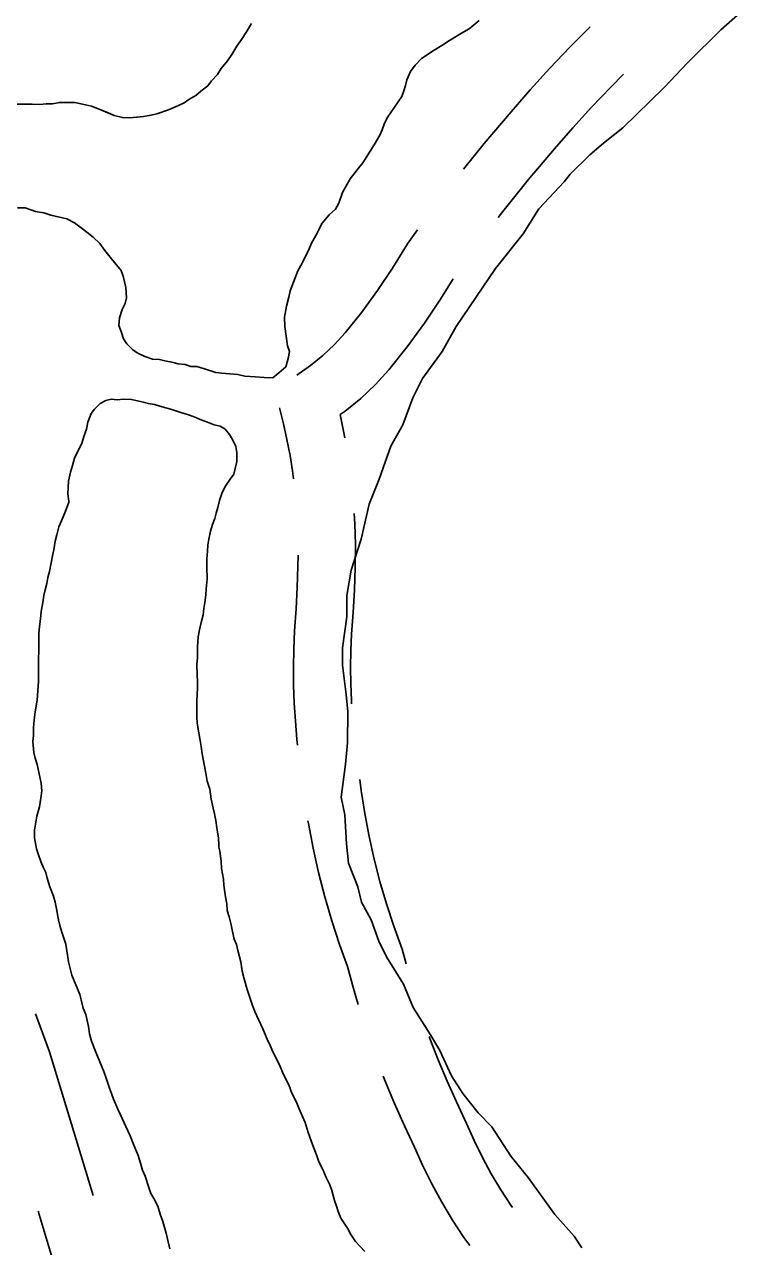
# Model space of a CAD drawing. Extents: x 3172231 to 3210228, y 940198 to 965780.
# Drawn here: x 3179724 to 3180100, y 958522 to 959164 of the extents above; entities that cross this region are included whole.
import ezdxf

# ---------------------------------------------------------------- set-up
doc = ezdxf.new("R2010")
doc.units = 0
for name, color, linetype in [('V-ROAD-CNTR', 7, 'Continuous'), ('V-SITE-VEGE', 7, 'Continuous'), ('V-TOPO-SHOR', 7, 'Continuous')]:
    doc.layers.add(name, color=color, linetype=linetype)

msp = doc.modelspace()

# ---------------------------------------------------------------- linework, layer by layer
at = {"layer": 'V-ROAD-CNTR'}
for points in [[(3179954.294, 959087.681), (3179965.087, 959101.082), (3179979.219, 959117.758), (3179989.184, 959129.257), (3179999.488, 959140.587), (3180010.058, 959151.67), (3180020.727, 959162.339)], [(3179972.444, 959062.228), (3179974.904, 959065.444), (3179988.217, 959081.972), (3180001.999, 959098.236), (3180011.62, 959109.339), (3180021.444, 959120.139), (3180031.522, 959130.708), (3180038.25, 959137.436)], [(3179866.752, 958979.514), (3179874.02, 958984.609), (3179880.487, 958989.89), (3179886.55, 958995.63), (3179892.186, 959001.808), (3179900.809, 959012.661), (3179909.127, 959024.028), (3179916.986, 959035.719), (3179924.823, 959048.438), (3179930.161, 959055.788)], [(3179889.449, 958958.788), (3179892.142, 958960.677), (3179900.313, 958967.348), (3179907.972, 958974.6), (3179915.038, 958982.344), (3179924.667, 958994.465), (3179933.691, 959006.794), (3179942.216, 959019.475), (3179948.721, 959030.035)], [(3179865.082, 958925.036), (3179864.579, 958929.255), (3179863.207, 958937.437), (3179861.596, 958945.756), (3179859.781, 958954.026), (3179857.712, 958962.426)], [(3179891.984, 958946.631), (3179890.978, 958951.824), (3179889.449, 958958.788)], [(3179895.496, 958807.049), (3179895.387, 958808.814), (3179895.069, 958817.517), (3179894.981, 958826.22), (3179895.116, 958834.921), (3179895.473, 958843.557), (3179896.313, 958854.973), (3179896.941, 958866.797), (3179897.336, 958878.628), (3179897.494, 958890.645), (3179897.163, 958901.438), (3179896.831, 958906.961)], [(3179867.201, 958785.282), (3179866.841, 958788.428), (3179866.008, 958797.874), (3179865.421, 958807.338), (3179865.075, 958816.817), (3179864.979, 958826.3), (3179865.126, 958835.773), (3179865.519, 958845.277), (3179866.371, 958856.869), (3179866.967, 958868.093), (3179867.342, 958879.326), (3179867.419, 958885.136)], [(3179924.094, 958670.527), (3179922.002, 958678.21), (3179917.578, 958690.445), (3179913.799, 958702.03), (3179910.385, 958713.742), (3179907.343, 958725.557), (3179904.679, 958737.465), (3179902.396, 958749.446), (3179900.494, 958761.483), (3179899.764, 958767.293)], [(3179899, 958649.327), (3179896.527, 958657.581), (3179893.376, 958669.154), (3179889.204, 958680.691), (3179885.131, 958693.178), (3179881.451, 958705.802), (3179878.171, 958718.541), (3179875.299, 958731.381), (3179872.838, 958744.296), (3179872.623, 958745.656)], [(3179759.853, 958549.082), (3179755.86, 958562.343), (3179737.034, 958624.379), (3179729.559, 958644.347)], [(3179979.992, 958542.764), (3179979.126, 958543.967), (3179973.795, 958552.065), (3179968.809, 958560.379), (3179964.176, 958568.888), (3179959.908, 958577.565), (3179955.803, 958586.866), (3179950.466, 958598.095), (3179945.572, 958609.1), (3179940.959, 958620.234), (3179936.627, 958631.485), (3179936.285, 958632.444)], [(3179957.467, 958522.703), (3179954.41, 958526.953), (3179948.391, 958536.095), (3179942.761, 958545.485), (3179937.53, 958555.088), (3179932.714, 958564.883), (3179928.527, 958574.368), (3179923.208, 958585.559), (3179918.004, 958597.262), (3179913.099, 958609.1), (3179912.151, 958611.563)], [(3179759.569, 958445.023), (3179750.403, 958474.982), (3179738.889, 958514.645), (3179731, 958540.853)]]:
    msp.add_lwpolyline(points, dxfattribs=at)
at = {"layer": 'V-SITE-VEGE'}
for points in [[(3179898.803, 958711.084), (3179893.818, 958723.356), (3179892.893, 958733.553), (3179892.012, 958748.845), (3179890.056, 958758.033), (3179892.25, 958775.334), (3179893.37, 958786.535), (3179893.515, 958802.835), (3179892.579, 958812.014), (3179890.679, 958827.315), (3179890.761, 958836.485), (3179892.946, 958852.767), (3179893.046, 958863.976), (3179895.203, 958877.202), (3179900.444, 958893.459), (3179904.685, 958911.762), (3179909.897, 958924.959), (3179916.166, 958942.226), (3179922.382, 958953.377), (3179927.604, 958967.596), (3179932.79, 958977.738), (3179943.105, 958991.91), (3179950.357, 959005.091), (3179971.007, 959035.475), (3179985.44, 959053.686), (3179993.71, 959066.857), (3180007.083, 959081.002), (3180010.175, 959085.049), (3180020.454, 959095.148), (3180027.643, 959101.196), (3180037.903, 959109.255), (3180059.493, 959130.457), (3180071.839, 959143.593), (3180089.314, 959160.758), (3180099.585, 959169.836)], [(3179842.981, 959164.061), (3179840.386, 959159.705), (3179837.795, 959155.711), (3179835.209, 959152.084), (3179832.614, 959147.728), (3179830.394, 959144.464), (3179827.074, 959140.476), (3179825.219, 959137.21), (3179821.905, 959133.953), (3179820.055, 959131.416), (3179816.379, 959128.526), (3179813.805, 959126.359), (3179810.135, 959124.203), (3179807.565, 959122.401), (3179804.632, 959120.967), (3179799.502, 959118.823), (3179793.28, 959116.689), (3179790.351, 959115.984), (3179786.329, 959115.292), (3179779.026, 959114.626), (3179775.372, 959114.659), (3179771.004, 959115.794), (3179763.002, 959119.15), (3179759.001, 959120.645), (3179754.266, 959121.782), (3179750.258, 959122.548), (3179742.227, 959122.622), (3179738.57, 959121.923), (3179735.285, 959121.952), (3179731.996, 959121.618), (3179719.951, 959121.727)], [(3180016.313, 958521.524), (3180012.293, 958527.674), (3180002.207, 958538.973), (3179988.116, 958558.459), (3179979.048, 958569.75), (3179968.996, 958585.122), (3179961.929, 958592.319), (3179953.87, 958602.581), (3179947.836, 958611.806), (3179941.846, 958625.105), (3179936.822, 958633.303), (3179927.782, 958647.65), (3179922.798, 958659.921), (3179913.756, 958674.268), (3179909.754, 958682.455), (3179905.781, 958693.699), (3179900.767, 958702.915), (3179898.803, 958711.084)]]:
    msp.add_lwpolyline(points, dxfattribs=at)
at = {"layer": 'V-TOPO-SHOR'}
for points in [[(3179842.981, 959164.061), (3179840.386, 959159.705), (3179837.795, 959155.711), (3179835.209, 959152.084), (3179832.614, 959147.728)], [(3179926.347, 959138.858), (3179928.929, 959142.121), (3179932.247, 959145.74), (3179938.858, 959150.061), (3179942.895, 959152.58), (3179946.933, 959155.099), (3179953.173, 959159.06), (3179957.208, 959161.212), (3179962.357, 959165.548)], [(3179832.614, 959147.728), (3179830.394, 959144.464), (3179827.074, 959140.476), (3179825.219, 959137.21), (3179821.905, 959133.953), (3179820.055, 959131.416), (3179816.379, 959128.526), (3179813.805, 959126.359), (3179810.135, 959124.203), (3179807.565, 959122.401), (3179804.632, 959120.967), (3179799.502, 959118.823), (3179793.278, 959116.689), (3179790.351, 959115.984), (3179786.329, 959115.29), (3179783.042, 959114.954), (3179779.024, 959114.626), (3179775.372, 959114.659), (3179771.004, 959115.794), (3179767.367, 959117.287), (3179763.002, 959119.15), (3179759.001, 959120.645), (3179754.266, 959121.782), (3179750.258, 959122.548), (3179746.241, 959122.585), (3179742.227, 959122.622), (3179738.57, 959121.923), (3179735.285, 959121.952), (3179731.998, 959121.618), (3179727.982, 959121.653), (3179724.697, 959121.684), (3179719.951, 959121.727)], [(3179720.195, 959067.334), (3179724.209, 959067.299), (3179729.669, 959065.425), (3179734.042, 959064.655), (3179737.683, 959063.529), (3179746.061, 959061.628), (3179750.057, 959059.402), (3179753.684, 959056.813), (3179756.584, 959054.597), (3179759.846, 959052.013), (3179763.465, 959048.695), (3179765.988, 959045.023), (3179769.599, 959040.61), (3179774.653, 959034.359), (3179775.722, 959031.431), (3179777.129, 959025.577), (3179777.447, 959020.099), (3179776.689, 959017.185), (3179775.2, 959013.914), (3179773.701, 959009.546), (3179773.3, 959005.534), (3179774.727, 959001.872), (3179775.792, 958998.577), (3179777.594, 958996.004), (3179780.488, 958993.059), (3179783.028, 958991.212), (3179787.025, 958989.35), (3179791.027, 958987.853), (3179794.679, 958987.822), (3179797.591, 958987.067), (3179801.234, 958986.303), (3179804.513, 958985.543), (3179808.161, 958985.146), (3179811.071, 958984.025), (3179814.356, 958983.995), (3179818.36, 958982.864), (3179824.184, 958980.986), (3179827.465, 958980.593), (3179835.854, 958979.786), (3179839.497, 958979.024), (3179844.969, 958978.611), (3179849.711, 958978.203), (3179854.091, 958978.164), (3179857.399, 958980.689), (3179861.079, 958983.941), (3179862.212, 958988.312), (3179862.975, 958991.955), (3179861.906, 958994.886), (3179861.222, 959000.002), (3179860.538, 959005.118), (3179860.215, 959009.865), (3179861.362, 959015.696), (3179862.5, 959020.431), (3179863.258, 959023.71), (3179865.875, 959030.622), (3179867.368, 959034.259), (3179869.595, 959038.254), (3179873.314, 959045.885), (3179874.434, 959048.796), (3179876.66, 959052.791), (3179880.005, 959059.332), (3179883.693, 959063.678), (3179887.005, 959066.57), (3179888.858, 959069.839), (3179890.734, 959075.297), (3179894.814, 959082.561), (3179898.506, 959087.273), (3179901.459, 959090.896), (3179905.164, 959097.069), (3179907.384, 959100.335), (3179910.35, 959105.419), (3179911.47, 959108.329), (3179912.592, 959111.239), (3179914.081, 959114.512), (3179921.847, 959125.757), (3179922.97, 959128.668), (3179923.725, 959131.582), (3179924.481, 959134.494), (3179926.347, 959138.858)], [(3179732.491, 958757.492), (3179733.054, 958761.441), (3179732.563, 958765.397), (3179730.542, 958775.166), (3179729.518, 958778.601), (3179728.754, 958781.507), (3179728.278, 958787.309), (3179728.571, 958790.467), (3179728.606, 958794.42), (3179728.907, 958798.632), (3179729.472, 958802.843), (3179730.58, 958808.895), (3179730.89, 958813.898), (3179731.197, 958818.903), (3179731.236, 958823.118), (3179731.271, 958827.071), (3179731.301, 958830.495), (3179731.34, 958834.976), (3179731.381, 958839.455), (3179731.42, 958843.934), (3179731.717, 958847.62), (3179732.28, 958851.569), (3179732.579, 958855.518), (3179733.413, 958860.255), (3179733.972, 958863.939), (3179734.789, 958866.829), (3179735.61, 958870.249), (3179736.165, 958873.405), (3179736.985, 958876.561), (3179737.816, 958881.032), (3179738.637, 958884.714), (3179739.192, 958887.872), (3179740.024, 958892.343), (3179740.845, 958895.761), (3179741.937, 958899.967), (3179743.282, 958903.117), (3179745.437, 958908.104), (3179747.059, 958912.835), (3179747.065, 958913.361), (3179746.571, 958917.318), (3179746.895, 958923.902), (3179747.99, 958928.635), (3179749.076, 958932.051), (3179750.165, 958935.996), (3179751.509, 958938.881), (3179753.921, 958943.602), (3179755.009, 958947.282), (3179756.363, 958951.223), (3179757.186, 958954.905), (3179758.808, 958959.37), (3179760.674, 958961.725), (3179763.596, 958964.596), (3179766.508, 958966.153), (3179769.415, 958966.916), (3179772.575, 958966.626), (3179775.739, 958966.859), (3179779.956, 958966.822), (3179785.475, 958965.454), (3179788.893, 958964.635), (3179792.051, 958964.08), (3179794.943, 958963.263), (3179798.097, 958962.444), (3179801.777, 958961.356), (3179805.982, 958960), (3179809.398, 958958.917), (3179812.81, 958957.567), (3179815.959, 958956.224), (3179819.902, 958954.87), (3179823.316, 958953.523), (3179826.47, 958952.703), (3179829.089, 958951.098), (3179831.438, 958948.441), (3179832.995, 958945.793), (3179834.807, 958942.089), (3179835.305, 958938.92), (3179835.264, 958934.177), (3179834.439, 958930.497), (3179833.623, 958927.605), (3179831.756, 958924.988), (3179829.083, 958921.058), (3179827.469, 958917.384), (3179826.12, 958913.705), (3179825.296, 958910.025), (3179824.479, 958907.133), (3179823.664, 958904.242), (3179822.581, 958901.09), (3179821.497, 958897.674), (3179820.668, 958893.465), (3179820.113, 958890.309), (3179819.822, 958887.149), (3179819.521, 958882.934), (3179819.484, 958878.981), (3179819.691, 958872.655), (3179819.118, 958867.392), (3179819.089, 958864.23), (3179818.526, 958860.281), (3179817.971, 958857.125), (3179817.678, 958853.701), (3179816.588, 958849.759), (3179815.763, 958845.814), (3179814.938, 958842.132)], [(3179814.938, 958842.132), (3179814.626, 958836.864), (3179814.575, 958831.069), (3179814.284, 958827.908), (3179814.495, 958822.109), (3179814.731, 958818.944), (3179814.698, 958815.256), (3179814.405, 958812.096), (3179814.372, 958808.407), (3179814.329, 958803.664), (3179814.297, 958799.976), (3179814.532, 958796.812), (3179815.278, 958791.798), (3179816.033, 958787.839), (3179816.531, 958784.671), (3179817.022, 958780.714), (3179818.284, 958774.38), (3179819.042, 958770.683), (3179819.793, 958766.46), (3179821.073, 958762.233), (3179821.817, 958756.956), (3179822.828, 958752.204), (3179823.592, 958749.298), (3179824.352, 958745.866), (3179824.844, 958741.909), (3179825.587, 958736.631), (3179825.821, 958733.205), (3179825.808, 958731.888), (3179826.316, 958729.774), (3179827.06, 958724.497), (3179827.287, 958720.542), (3179828.293, 958715), (3179828.526, 958711.836), (3179829.263, 958705.768), (3179830.021, 958702.073), (3179830.255, 958698.645), (3179831.276, 958695.21), (3179832.292, 958690.985), (3179833.052, 958687.553), (3179833.808, 958683.592), (3179835.098, 958680.684), (3179835.862, 958677.514), (3179837.39, 958671.703), (3179838.135, 958666.69), (3179839.155, 958662.727), (3179840.685, 958657.179), (3179842.223, 958652.424), (3179843.509, 958648.723), (3179844.797, 958645.548), (3179846.606, 958641.317), (3179848.932, 958636.552), (3179851.255, 958630.997), (3179852.807, 958627.823), (3179854.095, 958624.384), (3179857.462, 958618.029), (3179859.271, 958613.798), (3179861.081, 958610.093), (3179862.635, 958607.179), (3179864.178, 958602.688), (3179866.25, 958598.715), (3179868.057, 958594.484), (3179869.605, 958590.781), (3179871.153, 958587.34), (3179872.687, 958582.056), (3179875.003, 958575.712), (3179877.064, 958570.424), (3179878.348, 958566.723), (3179880.42, 958562.752), (3179882.227, 958558.519), (3179884.035, 958554.55), (3179885.063, 958551.641), (3179886.597, 958546.358), (3179887.625, 958543.449), (3179888.389, 958540.545), (3179889.939, 958537.105), (3179893.319, 958531.805), (3179895.135, 958528.626), (3179897.474, 958524.915), (3179902.432, 958519.601)], [(3179800.202, 958521.044), (3179799.182, 958524.743), (3179798.169, 958529.232), (3179796.379, 958535.309), (3179795.097, 958539.272), (3179793.817, 958543.501), (3179791.744, 958547.472), (3179790.187, 958550.12), (3179789.161, 958553.292), (3179787.105, 958559.106), (3179785.815, 958562.281), (3179784.795, 958565.98), (3179783.513, 958569.944), (3179780.935, 958576.291), (3179779.388, 958580.256), (3179777.064, 958585.286), (3179774.219, 958591.371), (3179772.927, 958594.281), (3179770.602, 958599.573), (3179769.574, 958602.481), (3179768.546, 958605.387), (3179766.75, 958610.673), (3179765.464, 958614.112), (3179763.4, 958619.137), (3179761.337, 958624.161), (3179759.017, 958629.98), (3179757.999, 958633.942), (3179757.505, 958637.635), (3179755.982, 958643.973), (3179754.694, 958647.41), (3179753.678, 958651.635), (3179752.914, 958654.541), (3179751.622, 958657.451), (3179748.787, 958664.591), (3179747.007, 958671.722), (3179746.51, 958675.152), (3179745.508, 958680.958), (3179744.482, 958684.131), (3179743.456, 958687.301), (3179742.434, 958690.735), (3179741.668, 958693.642), (3179740.667, 958699.448), (3179739.907, 958702.88), (3179739.145, 958706.048), (3179737.083, 958711.074), (3179735.805, 958715.565), (3179735.041, 958718.472), (3179733.749, 958721.382), (3179732.456, 958724.292), (3179731.17, 958727.729), (3179730.144, 958730.901), (3179729.143, 958736.707), (3179729.178, 958740.658), (3179729.743, 958744.868), (3179730.3, 958748.026), (3179731.662, 958753.021), (3179732.491, 958757.492)]]:
    msp.add_lwpolyline(points, dxfattribs=at)

doc.saveas('drawing.dxf')
